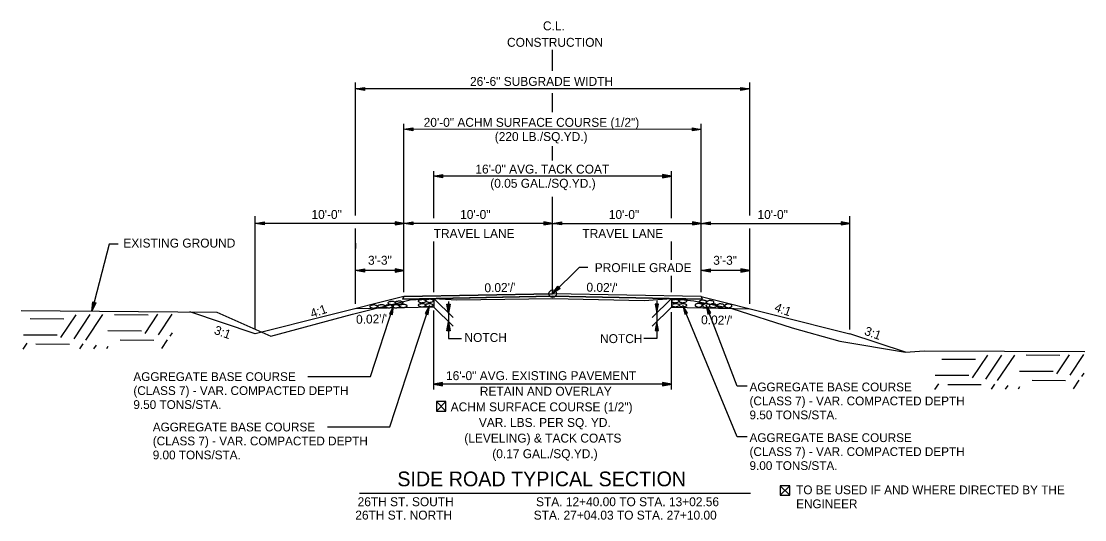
# Model space of a CAD drawing. Extents: x 1001270 to 1003428, y 1840152 to 1842912.
# Drawn here: x 1001271.8 to 1001343.4, y 1840916 to 1840949.5 of the extents above; entities that cross this region are included whole.
import ezdxf

# ---------------------------------------------------------------- set-up
doc = ezdxf.new("R2010")
doc.units = 0
for name, color, linetype in [('1', 7, 'Continuous'), ('10', 7, 'Continuous'), ('19', 7, 'Continuous'), ('Default', 7, 'Continuous')]:
    doc.layers.add(name, color=color, linetype=linetype)

# ---------------------------------------------------------------- blocks, each defined once
blk = doc.blocks.new('ROCKS')
at = {"layer": '1'}
blk.add_spline([(0.013, 0.06), (0.053, 0.053), (0.107, 0.033), (0.133, 0.013), (0.133, -0.007), (0.12, -0.033), (0.107, -0.04), (0.073, -0.053), (0.033, -0.067), (0.013, -0.067), (-0.02, -0.06), (-0.06, -0.053), (-0.087, -0.047), (-0.113, -0.02), (-0.113, -0.007), (-0.107, 0.02), (-0.087, 0.033), (-0.067, 0.047), (-0.033, 0.053), (-0.02, 0.06), (0.013, 0.06)], degree=3, dxfattribs=at)

msp = doc.modelspace()

# ---------------------------------------------------------------- linework, layer by layer
at = {"layer": '10'}
for p, q in [((1001299.745, 1840923.917), (1001300.386, 1840923.276)), ((1001300.387, 1840923.917), (1001299.745, 1840923.276)), ((1001300.127, 1840923.276), (1001300.138, 1840923.276)), ((1001322.871, 1840918.261), (1001323.512, 1840917.62)), ((1001323.512, 1840918.261), (1001322.871, 1840917.62)), ((1001323.252, 1840917.62), (1001323.263, 1840917.62))]:
    msp.add_line(p, q, dxfattribs=at)
for points in [[(1001300.138, 1840923.276), (1001300.386, 1840923.276), (1001300.387, 1840923.917), (1001299.745, 1840923.917), (1001299.745, 1840923.276), (1001300.127, 1840923.276)], [(1001323.263, 1840917.62), (1001323.512, 1840917.62), (1001323.512, 1840918.261), (1001322.871, 1840918.261), (1001322.871, 1840917.62), (1001323.252, 1840917.62)]]:
    msp.add_lwpolyline(points, dxfattribs=at)
at = {"layer": '19'}
for p, q in [((1001307.563, 1840946.165), (1001307.563, 1840947.58)), ((1001294.301, 1840936.437), (1001294.301, 1840945.391)), ((1001320.824, 1840936.435), (1001320.824, 1840945.389)), ((1001294.301, 1840944.948), (1001294.901, 1840945.053)), ((1001320.824, 1840944.945), (1001294.301, 1840944.948)), ((1001294.901, 1840944.843), (1001294.301, 1840944.948)), ((1001294.461, 1840944.963), (1001294.901, 1840944.998)), ((1001294.901, 1840944.893), (1001294.461, 1840944.933)), ((1001294.901, 1840945.053), (1001294.901, 1840944.843)), ((1001307.563, 1840943.391), (1001307.563, 1840944.657)), ((1001320.224, 1840944.84), (1001320.224, 1840945.05)), ((1001320.224, 1840945.05), (1001320.824, 1840944.945)), ((1001320.224, 1840944.995), (1001320.664, 1840944.96)), ((1001320.824, 1840944.945), (1001320.224, 1840944.84)), ((1001320.664, 1840944.93), (1001320.224, 1840944.89)), ((1001297.562, 1840934.822), (1001297.563, 1840942.593)), ((1001297.563, 1840942.233), (1001298.163, 1840942.338)), ((1001317.563, 1840942.231), (1001297.563, 1840942.233)), ((1001298.163, 1840942.128), (1001297.563, 1840942.233)), ((1001297.723, 1840942.248), (1001298.163, 1840942.283)), ((1001298.163, 1840942.338), (1001298.163, 1840942.128)), ((1001316.963, 1840942.126), (1001316.963, 1840942.336)), ((1001316.963, 1840942.336), (1001317.563, 1840942.231)), ((1001316.963, 1840942.281), (1001317.403, 1840942.246)), ((1001317.563, 1840942.231), (1001316.963, 1840942.126)), ((1001317.562, 1840934.821), (1001317.563, 1840942.591)), ((1001298.163, 1840942.178), (1001297.723, 1840942.218)), ((1001317.403, 1840942.216), (1001316.963, 1840942.176)), ((1001307.563, 1840940.135), (1001307.563, 1840941.101)), ((1001299.562, 1840936.265), (1001299.562, 1840939.419)), ((1001315.562, 1840936.263), (1001315.562, 1840939.418)), ((1001299.562, 1840939.08), (1001300.162, 1840939.185)), ((1001315.562, 1840939.078), (1001299.562, 1840939.08)), ((1001300.162, 1840938.975), (1001299.562, 1840939.08)), ((1001299.722, 1840939.095), (1001300.162, 1840939.13)), ((1001300.162, 1840939.025), (1001299.722, 1840939.065)), ((1001300.162, 1840939.185), (1001300.162, 1840938.975)), ((1001314.962, 1840939.184), (1001314.962, 1840938.974)), ((1001315.562, 1840939.078), (1001314.962, 1840939.184)), ((1001315.402, 1840939.094), (1001314.962, 1840939.129)), ((1001314.962, 1840938.974), (1001315.562, 1840939.078)), ((1001314.962, 1840939.024), (1001315.402, 1840939.064)), ((1001307.562, 1840931.178), (1001307.562, 1840937.695)), ((1001287.562, 1840928.78), (1001287.562, 1840936.397)), ((1001287.562, 1840935.905), (1001288.162, 1840936.01)), ((1001288.162, 1840935.8), (1001287.562, 1840935.905)), ((1001297.562, 1840935.904), (1001287.562, 1840935.905)), ((1001287.722, 1840935.92), (1001288.162, 1840935.955)), ((1001288.162, 1840935.85), (1001287.722, 1840935.89)), ((1001288.162, 1840936.01), (1001288.162, 1840935.8)), ((1001296.962, 1840936.009), (1001296.962, 1840935.799)), ((1001297.562, 1840935.904), (1001296.962, 1840936.009)), ((1001297.402, 1840935.919), (1001296.962, 1840935.954)), ((1001296.962, 1840935.799), (1001297.562, 1840935.904)), ((1001296.962, 1840935.849), (1001297.402, 1840935.889)), ((1001297.562, 1840931.279), (1001297.562, 1840936.204)), ((1001297.562, 1840935.904), (1001298.162, 1840936.009)), ((1001298.162, 1840935.799), (1001297.562, 1840935.904)), ((1001307.562, 1840935.904), (1001297.562, 1840935.904)), ((1001297.722, 1840935.919), (1001298.162, 1840935.954)), ((1001298.162, 1840935.849), (1001297.722, 1840935.889)), ((1001298.162, 1840936.009), (1001298.162, 1840935.799)), ((1001306.962, 1840936.009), (1001306.962, 1840935.799)), ((1001307.562, 1840935.904), (1001306.962, 1840936.009)), ((1001307.402, 1840935.919), (1001306.962, 1840935.954)), ((1001306.962, 1840935.799), (1001307.562, 1840935.904)), ((1001306.962, 1840935.849), (1001307.402, 1840935.889)), ((1001307.562, 1840936.204), (1001307.562, 1840936.204)), ((1001307.562, 1840935.904), (1001308.162, 1840936.009)), ((1001308.162, 1840935.799), (1001307.562, 1840935.904)), ((1001307.562, 1840935.904), (1001317.562, 1840935.903)), ((1001307.722, 1840935.919), (1001308.162, 1840935.954)), ((1001308.162, 1840935.849), (1001307.722, 1840935.889)), ((1001308.162, 1840936.009), (1001308.162, 1840935.799)), ((1001316.962, 1840936.008), (1001316.962, 1840935.798)), ((1001317.562, 1840935.903), (1001316.962, 1840936.008)), ((1001317.402, 1840935.918), (1001316.962, 1840935.953)), ((1001316.962, 1840935.798), (1001317.562, 1840935.903)), ((1001316.962, 1840935.848), (1001317.402, 1840935.888)), ((1001317.562, 1840931.278), (1001317.562, 1840936.203)), ((1001317.562, 1840935.903), (1001318.162, 1840936.008)), ((1001318.162, 1840935.798), (1001317.562, 1840935.903)), ((1001317.562, 1840935.903), (1001327.562, 1840935.902)), ((1001317.722, 1840935.918), (1001318.162, 1840935.953)), ((1001318.162, 1840935.848), (1001317.722, 1840935.888)), ((1001318.162, 1840936.008), (1001318.162, 1840935.798)), ((1001326.962, 1840936.007), (1001326.962, 1840935.797)), ((1001327.562, 1840935.902), (1001326.962, 1840936.007)), ((1001327.402, 1840935.917), (1001326.962, 1840935.952)), ((1001326.962, 1840935.797), (1001327.562, 1840935.902)), ((1001326.962, 1840935.847), (1001327.402, 1840935.887)), ((1001327.562, 1840928.777), (1001327.562, 1840936.394)), ((1001294.3, 1840930.498), (1001294.301, 1840935.569)), ((1001307.562, 1840935.604), (1001307.562, 1840935.604)), ((1001320.823, 1840930.495), (1001320.824, 1840935.566)), ((1001294.301, 1840934.585), (1001294.301, 1840934.21)), ((1001299.562, 1840931.279), (1001299.562, 1840934.696)), ((1001315.562, 1840933.455), (1001315.562, 1840934.695)), ((1001294.3, 1840932.739), (1001294.9, 1840932.844)), ((1001297.562, 1840932.739), (1001294.3, 1840932.739)), ((1001294.9, 1840932.634), (1001294.3, 1840932.739)), ((1001294.46, 1840932.754), (1001294.9, 1840932.789)), ((1001294.9, 1840932.684), (1001294.46, 1840932.724)), ((1001294.9, 1840932.844), (1001294.9, 1840932.634)), ((1001296.962, 1840932.844), (1001296.962, 1840932.634)), ((1001297.562, 1840932.739), (1001296.962, 1840932.844)), ((1001297.402, 1840932.754), (1001296.962, 1840932.789)), ((1001296.962, 1840932.634), (1001297.562, 1840932.739)), ((1001296.962, 1840932.684), (1001297.402, 1840932.724)), ((1001315.562, 1840931.278), (1001315.562, 1840932.387)), ((1001317.562, 1840932.737), (1001318.162, 1840932.842)), ((1001320.823, 1840932.737), (1001317.562, 1840932.737)), ((1001318.162, 1840932.632), (1001317.562, 1840932.737)), ((1001317.722, 1840932.752), (1001318.162, 1840932.787)), ((1001318.162, 1840932.682), (1001317.722, 1840932.722)), ((1001318.162, 1840932.842), (1001318.162, 1840932.632)), ((1001320.223, 1840932.842), (1001320.223, 1840932.632)), ((1001320.823, 1840932.737), (1001320.223, 1840932.842)), ((1001320.663, 1840932.752), (1001320.223, 1840932.787)), ((1001320.223, 1840932.632), (1001320.823, 1840932.737)), ((1001320.223, 1840932.682), (1001320.663, 1840932.722)), ((1001307.562, 1840931.178), (1001307.918, 1840931.673)), ((1001308.063, 1840931.523), (1001307.562, 1840931.178)), ((1001307.668, 1840931.297), (1001307.951, 1840931.631)), ((1001308.029, 1840931.554), (1001307.687, 1840931.28)), ((1001307.918, 1840931.673), (1001308.063, 1840931.523)), ((1001297.562, 1840930.978), (1001287.562, 1840928.478)), ((1001307.562, 1840931.012), (1001297.478, 1840930.811)), ((1001297.478, 1840930.811), (1001297.562, 1840930.979)), ((1001297.562, 1840930.979), (1001297.478, 1840930.811)), ((1001297.562, 1840930.978), (1001307.562, 1840931.178)), ((1001299.562, 1840930.852), (1001299.562, 1840930.268)), ((1001299.562, 1840930.852), (1001300.862, 1840929.58)), ((1001317.562, 1840930.978), (1001307.562, 1840931.178)), ((1001317.645, 1840930.809), (1001307.562, 1840931.012)), ((1001315.562, 1840930.851), (1001314.262, 1840929.579)), ((1001315.562, 1840930.851), (1001315.562, 1840930.268)), ((1001317.562, 1840930.978), (1001327.562, 1840928.478)), ((1001317.645, 1840930.809), (1001317.562, 1840930.978)), ((1001317.645, 1840930.809), (1001317.562, 1840930.978)), ((1001276.579, 1840930.012), (1001276.627, 1840930.619)), ((1001276.829, 1840930.566), (1001276.579, 1840930.012)), ((1001276.608, 1840930.168), (1001276.678, 1840930.601)), ((1001276.627, 1840930.619), (1001276.829, 1840930.566)), ((1001276.784, 1840930.575), (1001276.634, 1840930.164)), ((1001299.562, 1840930.268), (1001294.3, 1840930.163)), ((1001295.319, 1840925.608), (1001296.87, 1840930.371)), ((1001296.87, 1840930.371), (1001296.585, 1840929.833)), ((1001296.623, 1840922.22), (1001299.281, 1840930.387)), ((1001296.809, 1840930.224), (1001296.636, 1840929.819)), ((1001296.737, 1840929.786), (1001296.836, 1840930.215)), ((1001296.784, 1840929.77), (1001296.87, 1840930.371)), ((1001299.281, 1840930.387), (1001298.996, 1840929.848)), ((1001299.221, 1840930.239), (1001299.048, 1840929.835)), ((1001299.148, 1840929.801), (1001299.247, 1840930.23)), ((1001299.195, 1840929.785), (1001299.281, 1840930.387)), ((1001299.562, 1840930.268), (1001300.862, 1840928.996)), ((1001300.457, 1840930.474), (1001300.667, 1840930.474)), ((1001300.562, 1840929.874), (1001300.457, 1840930.474)), ((1001300.547, 1840930.034), (1001300.507, 1840930.474)), ((1001300.667, 1840930.474), (1001300.562, 1840929.874)), ((1001300.612, 1840930.474), (1001300.577, 1840930.034)), ((1001315.562, 1840930.268), (1001314.262, 1840928.996)), ((1001314.677, 1840930.482), (1001314.467, 1840930.482)), ((1001314.467, 1840930.482), (1001314.572, 1840929.882)), ((1001314.522, 1840930.482), (1001314.557, 1840930.042)), ((1001314.572, 1840929.882), (1001314.677, 1840930.482)), ((1001314.587, 1840930.042), (1001314.627, 1840930.482)), ((1001315.562, 1840930.268), (1001320.823, 1840930.163)), ((1001319.97, 1840921.554), (1001316.315, 1840930.393)), ((1001316.641, 1840929.878), (1001316.315, 1840930.393)), ((1001316.315, 1840930.393), (1001316.447, 1840929.798)), ((1001316.362, 1840930.239), (1001316.493, 1840929.817)), ((1001316.59, 1840929.857), (1001316.39, 1840930.251)), ((1001319.97, 1840924.964), (1001317.894, 1840930.406)), ((1001318.206, 1840929.882), (1001317.894, 1840930.406)), ((1001317.894, 1840930.406), (1001318.01, 1840929.807)), ((1001317.937, 1840930.251), (1001318.057, 1840929.825)), ((1001318.155, 1840929.863), (1001317.965, 1840930.261)), ((1001274.676, 1840929.47), (1001272.414, 1840929.476)), ((1001275.483, 1840929.76), (1001274.461, 1840928.226)), ((1001276.436, 1840929.766), (1001275.351, 1840928.138)), ((1001277.296, 1840929.77), (1001276.149, 1840928.05)), ((1001280.348, 1840929.743), (1001278.086, 1840929.749)), ((1001280.994, 1840929.791), (1001280.133, 1840928.499)), ((1001281.946, 1840929.796), (1001281.023, 1840928.411)), ((1001287.562, 1840928.478), (1001283.151, 1840929.949)), ((1001296.585, 1840929.833), (1001296.784, 1840929.77)), ((1001298.996, 1840929.848), (1001299.195, 1840929.785)), ((1001299.562, 1840924.727), (1001299.562, 1840930.048)), ((1001315.562, 1840924.727), (1001315.562, 1840929.93)), ((1001316.447, 1840929.798), (1001316.641, 1840929.878)), ((1001318.01, 1840929.807), (1001318.206, 1840929.882)), ((1001279.909, 1840928.665), (1001277.647, 1840928.671)), ((1001300.457, 1840928.689), (1001300.562, 1840929.289)), ((1001300.667, 1840928.689), (1001300.457, 1840928.689)), ((1001300.512, 1840928.689), (1001300.547, 1840929.129)), ((1001300.562, 1840929.289), (1001300.667, 1840928.689)), ((1001300.577, 1840929.129), (1001300.617, 1840928.689)), ((1001314.572, 1840929.299), (1001314.467, 1840928.699)), ((1001314.467, 1840928.699), (1001314.677, 1840928.699)), ((1001314.557, 1840929.139), (1001314.517, 1840928.699)), ((1001314.677, 1840928.699), (1001314.572, 1840929.299)), ((1001314.622, 1840928.699), (1001314.587, 1840929.139)), ((1001274.237, 1840928.392), (1001271.975, 1840928.398)), ((1001280.747, 1840928.039), (1001278.485, 1840928.045)), ((1001281.637, 1840928.081), (1001281.248, 1840927.498)), ((1001281.975, 1840928.554), (1001281.821, 1840928.323)), ((1001300.562, 1840928.171), (1001301.426, 1840928.171)), ((1001314.572, 1840928.171), (1001313.697, 1840928.171)), ((1001331.296, 1840927.234), (1001327.562, 1840928.478)), ((1001272.201, 1840927.843), (1001271.937, 1840927.446)), ((1001275.075, 1840927.766), (1001272.813, 1840927.772)), ((1001275.965, 1840927.808), (1001275.738, 1840927.467)), ((1001276.855, 1840927.72), (1001276.69, 1840927.473)), ((1001277.653, 1840927.632), (1001277.55, 1840927.478)), ((1001335.997, 1840926.752), (1001333.736, 1840926.758)), ((1001336.805, 1840927.042), (1001335.782, 1840925.508)), ((1001337.757, 1840927.048), (1001336.672, 1840925.421)), ((1001338.617, 1840927.053), (1001337.47, 1840925.332)), ((1001341.669, 1840927.025), (1001339.407, 1840927.031)), ((1001342.315, 1840927.073), (1001341.454, 1840925.781)), ((1001343.267, 1840927.079), (1001342.344, 1840925.693)), ((1001341.23, 1840925.947), (1001338.968, 1840925.953)), ((1001343.296, 1840925.836), (1001343.142, 1840925.605)), ((1001291.105, 1840925.608), (1001295.319, 1840925.608)), ((1001300.162, 1840925.197), (1001299.562, 1840925.092)), ((1001315.562, 1840925.092), (1001299.562, 1840925.092)), ((1001299.562, 1840925.092), (1001300.162, 1840924.987)), ((1001300.162, 1840925.142), (1001299.722, 1840925.107)), ((1001299.722, 1840925.077), (1001300.162, 1840925.037)), ((1001300.162, 1840924.987), (1001300.162, 1840925.197)), ((1001314.962, 1840925.197), (1001314.962, 1840924.987)), ((1001315.562, 1840925.092), (1001314.962, 1840925.197)), ((1001315.402, 1840925.107), (1001314.962, 1840925.142)), ((1001314.962, 1840924.987), (1001315.562, 1840925.092)), ((1001314.962, 1840925.037), (1001315.402, 1840925.077)), ((1001333.522, 1840925.125), (1001333.258, 1840924.728)), ((1001335.559, 1840925.674), (1001333.297, 1840925.68)), ((1001337.286, 1840925.09), (1001337.059, 1840924.75)), ((1001342.068, 1840925.321), (1001339.806, 1840925.327)), ((1001342.958, 1840925.363), (1001342.569, 1840924.78)), ((1001320.655, 1840924.964), (1001319.97, 1840924.964)), ((1001336.396, 1840925.048), (1001334.134, 1840925.054)), ((1001338.176, 1840925.002), (1001338.011, 1840924.755)), ((1001338.974, 1840924.914), (1001338.871, 1840924.76)), ((1001292.409, 1840922.22), (1001296.623, 1840922.22)), ((1001320.655, 1840921.554), (1001319.97, 1840921.554)), ((1001294.571, 1840917.771), (1001320.876, 1840917.771))]:
    msp.add_line(p, q, dxfattribs=at)
for points in [[(1001278.333, 1840934.513), (1001277.733, 1840934.512), (1001276.579, 1840930.012)], [(1001309.927, 1840932.935), (1001309.357, 1840932.935), (1001307.562, 1840931.178)], [(1001271.822, 1840930.053), (1001284.98, 1840929.939), (1001288.612, 1840928.329), (1001294.092, 1840929.798), (1001297.982, 1840930.764), (1001299.562, 1840930.852), (1001301.125, 1840930.76), (1001307.565, 1840930.858), (1001313.729, 1840930.729), (1001315.562, 1840930.851), (1001317.062, 1840930.694), (1001319.624, 1840930.187), (1001323.675, 1840928.889), (1001326.883, 1840927.984), (1001331.296, 1840927.234), (1001332.545, 1840927.34), (1001343.352, 1840927.283)], [(1001297.478, 1840930.811), (1001302.02, 1840930.901), (1001307.562, 1840931.012)], [(1001307.562, 1840931.178), (1001297.562, 1840930.979)], [(1001317.562, 1840930.978), (1001307.562, 1840931.178)], [(1001307.562, 1840931.012), (1001317.645, 1840930.809)], [(1001300.562, 1840930.662), (1001300.562, 1840928.171)], [(1001314.572, 1840930.688), (1001314.572, 1840928.171)]]:
    msp.add_lwpolyline(points, dxfattribs=at)
msp.add_circle((1001307.567, 1840931.176), 0.25, dxfattribs=at)

# ---------------------------------------------------------------- block references
at = {"layer": '1', "xscale": 1.968733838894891}
for p, yscale, rotation in [((1001298.77, 1840930.669), -1.9687338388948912, -0.004620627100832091), ((1001299.272, 1840930.694), -1.9687338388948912, -0.004620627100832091), ((1001315.8, 1840930.671), -1.9687338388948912, -0.004620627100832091), ((1001316.3, 1840930.672), -1.9687338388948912, -0.004620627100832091), ((1001295.507, 1840930.309), -1.9687338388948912, -0.004620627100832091), ((1001296.032, 1840930.322), -1.9687338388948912, -0.004620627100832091), ((1001296.531, 1840930.322), -1.9687338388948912, -0.004620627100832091), ((1001296.727, 1840930.545), -1.9687338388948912, -0.004620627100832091), ((1001296.99, 1840930.322), -1.9687338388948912, -0.004620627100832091), ((1001297.226, 1840930.571), -1.9687338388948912, -0.004620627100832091), ((1001297.502, 1840930.348), -1.9687338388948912, -0.004620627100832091), ((1001298.77, 1840930.392), -1.9687338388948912, -0.004620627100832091), ((1001299.241, 1840930.395), -1.9687338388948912, -0.004620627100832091), ((1001315.811, 1840930.394), -1.9687338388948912, -0.004620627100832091), ((1001316.315, 1840930.393), -1.9687338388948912, -0.004620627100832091), ((1001317.405, 1840930.392), 1.9687338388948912, 179.99537937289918), ((1001317.681, 1840930.615), 1.9687338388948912, 179.99537937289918), ((1001317.917, 1840930.365), 1.9687338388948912, 179.99537937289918), ((1001318.179, 1840930.588), 1.9687338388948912, 179.99537937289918), ((1001318.376, 1840930.365), 1.9687338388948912, 179.99537937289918), ((1001318.875, 1840930.365), 1.9687338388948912, 179.99537937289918), ((1001319.4, 1840930.352), 1.9687338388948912, 179.99537937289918)]:
    msp.add_blockref('ROCKS', p, dxfattribs=dict(at, yscale=yscale, rotation=rotation))

# ---------------------------------------------------------------- texts
at = {"layer": '19'}
for s, height, rotation, p in [('C.L.', 0.6, 359.99538, (1001306.911, 1840948.891)), ('CONSTRUCTION', 0.60001, 359.99538, (1001304.495, 1840947.783)), ('26\'-6" SUBGRADE WIDTH', 0.60001, 359.99538, (1001302.006, 1840945.155)), ('20\'-0" ACHM SURFACE COURSE (1/2")', 0.60001, 359.99538, (1001298.888, 1840942.401)), ('(220 LB./SQ.YD.)', 0.60001, 359.99538, (1001303.669, 1840941.445)), ('16\'-0" AVG. TACK COAT', 0.60001, 359.99538, (1001302.368, 1840939.258)), ('(0.05 GAL./SQ.YD.)', 0.60001, 359.99538, (1001303.367, 1840938.302)), ('10\'-0"', 0.6, 359.99538, (1001291.341, 1840936.205)), ('10\'-0"', 0.6, 359.99538, (1001291.341, 1840936.205)), ('10\'-0" ', 0.6, 359.99538, (1001301.341, 1840936.204)), ('10\'-0"', 0.6, 359.99538, (1001311.341, 1840936.203)), ('10\'-0"', 0.6, 359.99538, (1001321.341, 1840936.202)), ('TRAVEL LANE ', 0.6, 359.99538, (1001299.562, 1840934.926)), ('TRAVEL LANE ', 0.6, 359.99538, (1001309.562, 1840934.925)), ('3\'-3"', 0.6, 359.99538, (1001295.145, 1840933.124)), ('3\'-3"', 0.6, 359.99538, (1001318.364, 1840933.122)), ('PROFILE GRADE', 0.6, 360, (1001310.395, 1840932.628)), ("0.02'/'", 0.6, 1.17118, (1001302.981, 1840931.27)), ("0.02'/'", 0.6, 359.03062, (1001309.832, 1840931.317)), ('4:1', 0.6, 19.50574, (1001291.387, 1840929.532)), ('4:1', 0.6, 340.49426, (1001322.433, 1840930.019)), ("0.02'/'", 0.6, 1.17118, (1001294.347, 1840929.152)), ("0.02'/'", 0.6, 359.03062, (1001317.543, 1840929.124)), ('3:1', 0.6, 340.49426, (1001284.742, 1840928.486)), ('3:1', 0.6, 340.49426, (1001328.482, 1840928.428)), ('AGGREGATE BASE COURSE', 0.59001, 359.99538, (1001279.364, 1840925.303)), ('16\'-0" AVG. EXISTING PAVEMENT', 0.6, 360, (1001300.391, 1840925.364)), ('AGGREGATE BASE COURSE', 0.59001, 359.99538, (1001320.805, 1840924.608)), ('(CLASS 7) - VAR. COMPACTED DEPTH', 0.59001, 359.99538, (1001279.363, 1840924.363)), ('RETAIN AND OVERLAY', 0.6, 360, (1001302.666, 1840924.314)), ('9.50 TONS/STA.', 0.59001, 359.99538, (1001279.363, 1840923.423)), ('ACHM SURFACE COURSE (1/2")', 0.6, 360, (1001300.705, 1840923.264)), ('(CLASS 7) - VAR. COMPACTED DEPTH', 0.59001, 359.99538, (1001320.805, 1840923.668)), ('9.50 TONS/STA.', 0.59001, 359.99538, (1001320.805, 1840922.728)), ('AGGREGATE BASE COURSE', 0.59001, 359.99538, (1001280.667, 1840921.915)), ('VAR. LBS. PER SQ. YD.', 0.6, 360, (1001302.6, 1840922.214)), ('(CLASS 7) - VAR. COMPACTED DEPTH', 0.59001, 359.99538, (1001280.667, 1840920.975)), ('(LEVELING) & TACK COATS', 0.6, 360, (1001301.622, 1840921.164)), ('AGGREGATE BASE COURSE', 0.59001, 359.99538, (1001320.805, 1840921.198)), ('(CLASS 7) - VAR. COMPACTED DEPTH', 0.59001, 359.99538, (1001320.805, 1840920.258)), ('9.00 TONS/STA.', 0.59001, 359.99538, (1001280.667, 1840920.035)), ('(0.17 GAL./SQ.YD.)', 0.6, 360, (1001303.502, 1840920.114)), ('9.00 TONS/STA.', 0.59001, 359.99538, (1001320.805, 1840919.318)), ('SIDE ROAD TYPICAL SECTION', 0.98999, 360, (1001297.118, 1840918.224)), ('26TH ST. SOUTH', 0.6, 359.99538, (1001294.445, 1840916.884)), ('STA. 12+40.00 TO STA. 13+02.56', 0.6, 359.99538, (1001306.445, 1840916.883)), ('26TH ST. NORTH', 0.6, 359.99538, (1001294.289, 1840915.984)), ('STA. 27+04.03 TO STA. 27+10.00', 0.6, 359.99538, (1001306.289, 1840915.983))]:
    msp.add_text(s, height=height, rotation=rotation, dxfattribs=at).set_placement(p)
for s, p in [('EXISTING GROUND', (1001278.688, 1840934.281)), ('NOTCH', (1001301.633, 1840927.93)), ('NOTCH', (1001310.751, 1840927.854))]:
    msp.add_text(s, height=0.6, dxfattribs=at).set_placement(p)
at = {"layer": 'Default'}
for s, height, p in [('TO BE USED IF AND WHERE DIRECTED BY THE ', 0.59001, (1001323.944, 1840917.687)), ('ENGINEER', 0.59, (1001323.943, 1840916.747))]:
    msp.add_text(s, height=height, rotation=359.99538, dxfattribs=at).set_placement(p)

doc.saveas('drawing.dxf')
